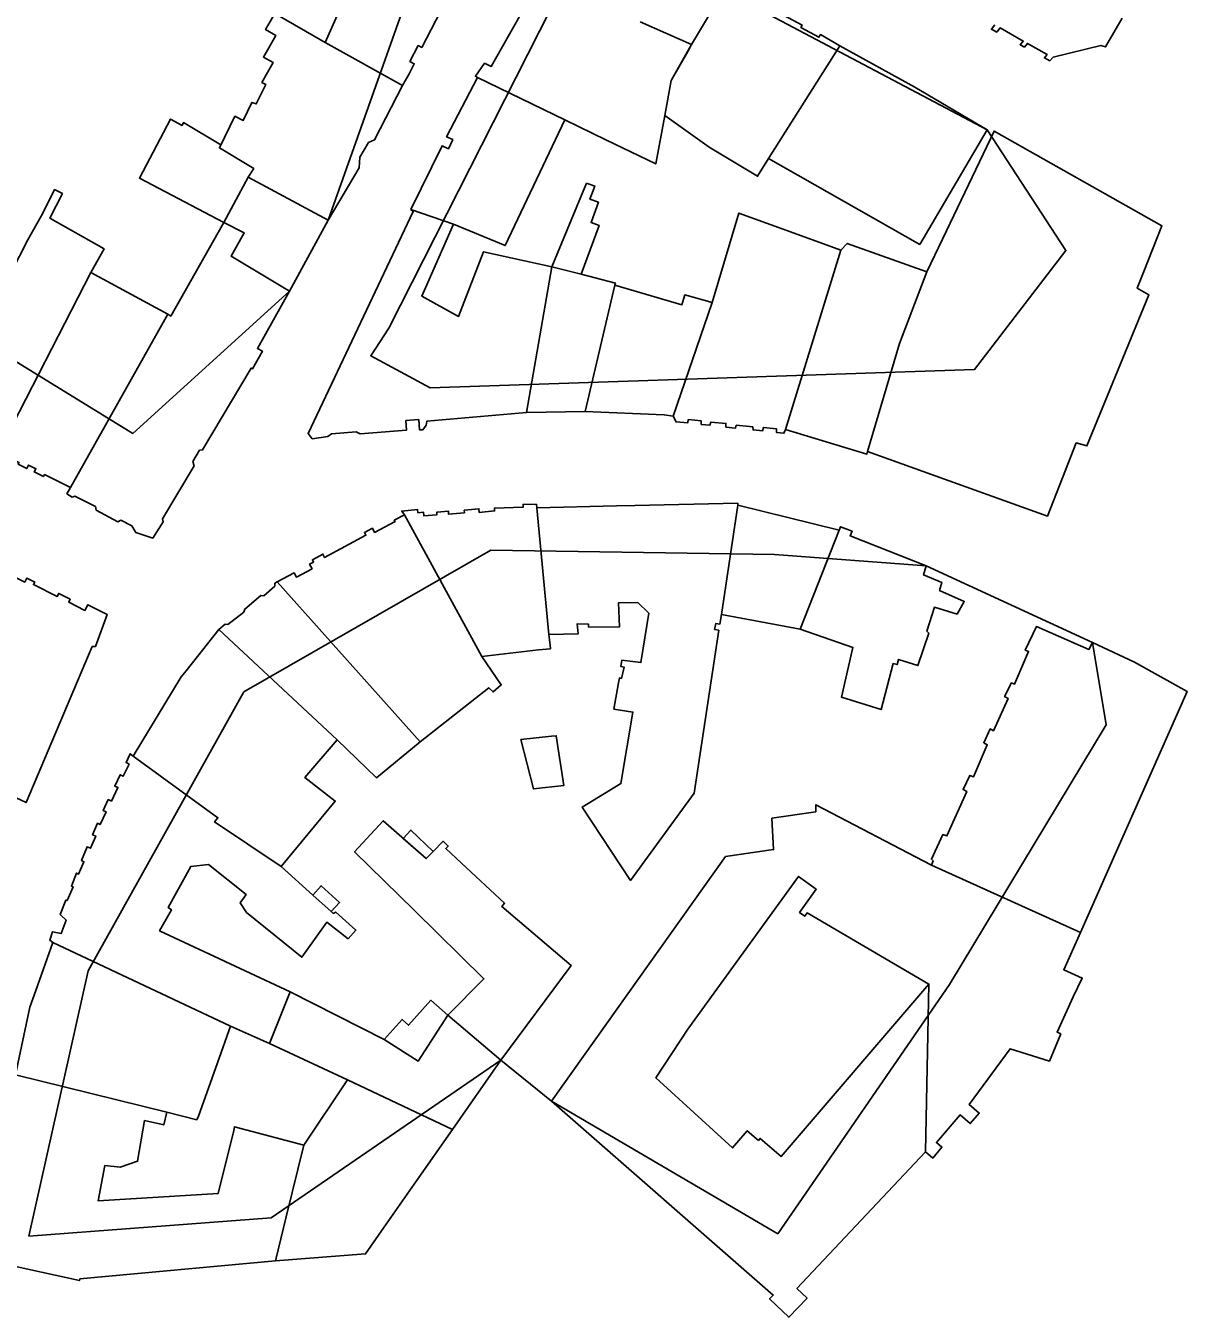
# Model space of a CAD drawing. Extents: x -293619 to -291580, y 30940 to 32770.
# Drawn here: x -291630.174 to -291626.568, y 30970.227 to 30974.237 of the extents above; entities that cross this region are included whole.
import ezdxf

# ---------------------------------------------------------------- set-up
doc = ezdxf.new("R2010")
doc.units = 0
doc.layers.add('RAMKA_I_OPISY', color=7, linetype='Continuous')

msp = doc.modelspace()

# ---------------------------------------------------------------- linework, layer by layer
at = {"layer": 'RAMKA_I_OPISY'}
for points in [[(-291629.3552, 30973.4126), (-291629.2348, 30973.6328), (-291628.8757, 30974.6465), (-291630.9206, 30975.74), (-291631.8721, 30974.2205), (-291629.8414, 30972.9708)], [(-291629.0461, 30973.2974), (-291628.4354, 30974.5045), (-291628.1525, 30974.4214), (-291628.0843, 30974.3875), (-291627.1889, 30973.9141), (-291626.9443, 30973.5389), (-291627.2283, 30973.1696), (-291628.9183, 30973.1128), (-291629.1029, 30973.2122)], [(-291627.8682, 30973.8246), (-291627.902, 30973.7697), (-291628.0518, 30973.8603), (-291628.1901, 30973.958), (-291628.1701, 30974.067), (-291628.1147, 30974.1645), (-291628.1068, 30974.1784), (-291628.0059, 30974.3489), (-291627.9956, 30974.3643), (-291627.7635, 30974.239), (-291627.7674, 30974.2316), (-291627.7113, 30974.2014), (-291627.7069, 30974.2093), (-291627.6463, 30974.1749)], [(-291629.0043, 30974.0516), (-291629.244, 30974.1849), (-291629.4006, 30974.2747), (-291629.429, 30974.2252), (-291629.3976, 30974.2072), (-291629.4362, 30974.1398), (-291629.4057, 30974.1224), (-291629.4404, 30974.0611), (-291629.4288, 30974.0548), (-291629.458, 30973.9942), (-291629.4724, 30973.9989), (-291629.4984, 30973.9432), (-291629.5247, 30973.9559), (-291629.5725, 30973.8576), (-291629.4658, 30973.7932), (-291629.4834, 30973.7667), (-291629.2348, 30973.6328), (-291629.139, 30973.7957), (-291629.1363, 30973.8292), (-291629.1093, 30973.8744), (-291629.0909, 30973.8822)], [(-291627.8682, 30973.8246), (-291627.3985, 30973.5579), (-291627.1889, 30973.9141), (-291627.4132, 30974.0459), (-291627.6463, 30974.1749)], [(-291628.7714, 30974.0767), (-291628.8674, 30973.8925), (-291628.8482, 30973.8833), (-291628.8617, 30973.8548), (-291628.8813, 30973.8642), (-291628.9783, 30973.6664), (-291628.8461, 30973.6212), (-291628.6859, 30973.5544), (-291628.5003, 30973.945)], [(-291629.4834, 30973.7667), (-291629.4658, 30973.7932), (-291629.5725, 30973.8576), (-291629.5677, 30973.8675), (-291629.6843, 30973.9363), (-291629.6884, 30973.9277), (-291629.7244, 30973.9471), (-291629.821, 30973.764), (-291629.5591, 30973.6263)], [(-291627.5605, 30972.9149), (-291627.002, 30972.7142), (-291626.9457, 30972.857), (-291626.9124, 30972.9414), (-291626.8792, 30972.9322), (-291626.6875, 30973.4016), (-291626.723, 30973.4218), (-291626.7026, 30973.4736), (-291626.6465, 30973.6158), (-291627.1675, 30973.9098), (-291627.3153, 30973.6004), (-291627.3761, 30973.4729), (-291627.4608, 30973.25)], [(-291628.4333, 30973.7483), (-291628.5404, 30973.4881), (-291628.4494, 30973.4653), (-291628.3939, 30973.6169), (-291628.4188, 30973.626), (-291628.3958, 30973.6886), (-291628.4222, 30973.6982), (-291628.4072, 30973.7391)], [(-291630.2549, 30972.9195), (-291630.3723, 30972.9774), (-291630.3831, 30972.973), (-291630.454, 30973.0123), (-291630.1678, 30973.5717), (-291630.1212, 30973.6553), (-291630.0842, 30973.728), (-291630.06, 30973.7156), (-291630.099, 30973.6393), (-291629.9308, 30973.5438), (-291629.9722, 30973.4702)], [(-291628.9783, 30973.6664), (-291628.9708, 30973.6599), (-291629.2975, 30972.9709), (-291629.2843, 30972.9546), (-291629.2356, 30972.9614), (-291629.225, 30972.9701), (-291629.1482, 30972.9763), (-291629.1352, 30972.9695), (-291628.9913, 30972.9814), (-291628.9938, 30973.0106), (-291628.9537, 30973.0142), (-291628.951, 30972.982), (-291628.941, 30972.9822), (-291628.931, 30972.9971), (-291628.9286, 30973.0093), (-291628.6194, 30973.0355), (-291628.5404, 30973.4881), (-291628.753, 30973.535), (-291628.8299, 30973.3341), (-291628.9438, 30973.3968), (-291628.8461, 30973.6212)], [(-291628.1638, 30973.025), (-291628.1546, 30973.0068), (-291628.1195, 30973.0036), (-291628.1164, 30973.0142), (-291628.0768, 30973.0098), (-291628.0767, 30972.999), (-291628.0503, 30972.9962), (-291628.0472, 30973.0055), (-291628.0003, 30973.0018), (-291628.0001, 30972.9909), (-291627.97, 30972.9877), (-291627.9681, 30972.9962), (-291627.9163, 30972.9913), (-291627.9159, 30972.9819), (-291627.8866, 30972.9789), (-291627.8836, 30972.9894), (-291627.8428, 30972.9851), (-291627.8433, 30972.9742), (-291627.82, 30972.9717), (-291627.8151, 30972.9836), (-291627.6434, 30973.5398), (-291627.7884, 30973.5926), (-291627.9604, 30973.6553), (-291628.0432, 30973.378)], [(-291629.5591, 30973.6263), (-291629.4962, 30973.5942), (-291629.5366, 30973.5211), (-291629.3552, 30973.4126), (-291629.4547, 30973.2349), (-291629.439, 30973.2262), (-291629.4696, 30973.1716), (-291629.4736, 30973.1738), (-291629.6251, 30972.92), (-291629.6341, 30972.9187), (-291629.6549, 30972.8838), (-291629.6511, 30972.87), (-291629.749, 30972.7055), (-291629.7477, 30972.6968), (-291629.7796, 30972.6457), (-291629.8321, 30972.6636), (-291629.8448, 30972.6841), (-291629.8789, 30972.7012), (-291629.8878, 30972.6968), (-291629.9552, 30972.7331), (-291629.9573, 30972.7436), (-291630.0212, 30972.7764), (-291630.0298, 30972.7729), (-291630.046, 30972.7834), (-291630.0352, 30972.8026), (-291629.7328, 30973.3412), (-291629.7236, 30973.3355)], [(-291627.8151, 30972.9836), (-291627.563, 30972.9065), (-291627.5605, 30972.9149), (-291627.4608, 30973.25), (-291627.3761, 30973.4729), (-291627.6233, 30973.5609), (-291627.6434, 30973.5398)], [(-291630.0352, 30972.8026), (-291630.1156, 30972.8429), (-291630.1188, 30972.8367), (-291630.1475, 30972.8513), (-291630.1423, 30972.8613), (-291630.1651, 30972.8729), (-291630.1705, 30972.8619), (-291630.1974, 30972.8757), (-291630.195, 30972.8807), (-291630.2404, 30972.9036), (-291630.2427, 30972.8989), (-291630.2579, 30972.9065), (-291630.2549, 30972.9195), (-291629.9722, 30973.4702), (-291629.7328, 30973.3412)], [(-291628.5404, 30973.4881), (-291628.4494, 30973.4653), (-291628.3429, 30973.438), (-291628.3445, 30973.4316), (-291628.4373, 30973.039), (-291628.6194, 30973.0355)], [(-291628.4373, 30973.039), (-291628.1914, 30973.029), (-291628.1638, 30973.025), (-291628.0432, 30973.378), (-291628.1281, 30973.4009), (-291628.1368, 30973.3706), (-291628.3445, 30973.4316)], [(-291628.9984, 30972.7182), (-291629.0065, 30972.7296), (-291628.9572, 30972.7342), (-291628.9564, 30972.7244), (-291628.9386, 30972.7261), (-291628.9375, 30972.715), (-291628.8975, 30972.7185), (-291628.898, 30972.7263), (-291628.8617, 30972.7296), (-291628.8609, 30972.7201), (-291628.812, 30972.7247), (-291628.8125, 30972.7326), (-291628.7671, 30972.7369), (-291628.766, 30972.7258), (-291628.7181, 30972.7304), (-291628.7189, 30972.7393), (-291628.6296, 30972.7415), (-291628.6296, 30972.7504), (-291628.5885, 30972.7512), (-291628.5874, 30972.7396), (-291628.5495, 30972.3464), (-291628.5462, 30972.313), (-291628.5452, 30972.3025), (-291628.582, 30972.2984), (-291628.7579, 30972.2781)], [(-291628.5874, 30972.7396), (-291628.3399, 30972.7456), (-291628.2832, 30972.7469), (-291627.9631, 30972.7539), (-291627.9635, 30972.7485), (-291628.0136, 30972.4082), (-291628.0187, 30972.3788), (-291628.0318, 30972.3806), (-291628.0353, 30972.3621), (-291628.0221, 30972.3595), (-291628.0986, 30971.8542), (-291628.2964, 30971.5826), (-291628.4464, 30971.8108), (-291628.3262, 30971.8837), (-291628.2888, 30972.1057), (-291628.3476, 30972.1151), (-291628.3332, 30972.1967), (-291628.3307, 30972.2115), (-291628.3245, 30972.2102), (-291628.3158, 30972.2448), (-291628.3264, 30972.2475), (-291628.3232, 30972.2667), (-291628.2641, 30972.2594), (-291628.239, 30972.4123), (-291628.2739, 30972.4456), (-291628.3334, 30972.445), (-291628.3309, 30972.3703), (-291628.4262, 30972.3691), (-291628.427, 30972.379), (-291628.4619, 30972.3799), (-291628.4592, 30972.3484), (-291628.5495, 30972.3465)], [(-291627.9635, 30972.7485), (-291627.648, 30972.6706), (-291627.7692, 30972.3628), (-291628.0136, 30972.4082)], [(-291629.3933, 30972.5099), (-291629.3408, 30972.5381), (-291629.3335, 30972.5246), (-291629.285, 30972.5507), (-291629.2927, 30972.5648), (-291629.2802, 30972.5713), (-291629.284, 30972.5786), (-291629.2513, 30972.5962), (-291629.2459, 30972.5859), (-291629.1179, 30972.6549), (-291629.1223, 30972.663), (-291629.0976, 30972.6763), (-291629.0906, 30972.6633), (-291629.0273, 30972.6974), (-291629.0296, 30972.7014), (-291628.9984, 30972.7182), (-291628.7579, 30972.2781), (-291628.6978, 30972.1899), (-291628.7231, 30972.1684), (-291628.7366, 30972.1811), (-291628.9497, 30972.0133)], [(-291630.566, 30972.6936), (-291630.5619, 30972.7028), (-291630.1767, 30972.5094), (-291630.1705, 30972.5216), (-291630.1461, 30972.5094), (-291630.1499, 30972.5018), (-291630.0763, 30972.4647), (-291630.0715, 30972.4742), (-291630.0355, 30972.4561), (-291630.0401, 30972.4466), (-291629.9901, 30972.4215), (-291629.9814, 30972.4388), (-291629.9208, 30972.4085), (-291629.9576, 30972.3097), (-291629.9673, 30972.3089), (-291630.1729, 30971.8244), (-291630.2476, 30971.8599), (-291630.2447, 30971.8659), (-291630.2854, 30971.8852), (-291630.2885, 30971.8788), (-291630.3423, 30971.9037), (-291630.3387, 30971.9115), (-291630.623, 30972.043), (-291630.8322, 30972.1396)], [(-291627.7692, 30972.3628), (-291627.648, 30972.6706), (-291627.6439, 30972.6809), (-291627.6082, 30972.6671), (-291627.6139, 30972.6527), (-291627.3783, 30972.56), (-291627.3864, 30972.5318), (-291627.3296, 30972.5075), (-291627.3369, 30972.483), (-291627.26, 30972.4489), (-291627.2822, 30972.4097), (-291627.3525, 30972.4312), (-291627.3761, 30972.3564), (-291627.3702, 30972.3505), (-291627.4039, 30972.2502), (-291627.4638, 30972.2694), (-291627.4689, 30972.2532), (-291627.4808, 30972.2562), (-291627.5184, 30972.1134), (-291627.6412, 30972.1518), (-291627.6058, 30972.3065)], [(-291630.1644, 30970.4785), (-291629.9798, 30971.3022), (-291629.497, 30972.1684), (-291628.7301, 30972.6087), (-291627.8496, 30972.5945), (-291627.3783, 30972.56), (-291626.8619, 30972.3216), (-291626.82, 30972.0655), (-291627.3064, 30971.2596), (-291627.839, 30970.4856), (-291628.5417, 30970.8969), (-291628.6992, 30971.0243), (-291629.4118, 30970.5353)], [(-291629.5748, 30972.3617), (-291629.5551, 30972.3782), (-291629.5461, 30972.3771), (-291629.4969, 30972.4161), (-291629.4939, 30972.4255), (-291629.4444, 30972.4674), (-291629.4344, 30972.4666), (-291629.4006, 30972.4967), (-291629.4006, 30972.5056), (-291629.3933, 30972.5099), (-291628.9497, 30972.0133), (-291629.0854, 30971.9016), (-291629.2072, 30972.0195)], [(-291629.8407, 30971.9689), (-291629.577, 30971.7774), (-291629.5878, 30971.7644), (-291629.3809, 30971.6264), (-291629.2131, 30971.8293), (-291629.3073, 30971.9021), (-291629.2072, 30972.0195), (-291629.5748, 30972.3617), (-291629.6763, 30972.2338), (-291629.6911, 30972.2151)], [(-291626.8992, 30971.4208), (-291627.3621, 30971.6305), (-291627.3567, 30971.6433), (-291627.3621, 30971.6488), (-291627.3266, 30971.7254), (-291627.3139, 30971.7208), (-291627.2519, 30971.8585), (-291627.2638, 30971.8649), (-291627.2428, 30971.9087), (-291627.2319, 30971.9041), (-291627.1886, 30972.004), (-291627.1995, 30972.0103), (-291627.1795, 30972.0532), (-291627.1695, 30972.0477), (-291627.1239, 30972.148), (-291627.1348, 30972.1535), (-291627.1139, 30972.1964), (-291627.1039, 30972.1927), (-291627.0606, 30972.2935), (-291627.0706, 30972.2981), (-291627.0361, 30972.3711), (-291626.8729, 30972.3), (-291626.8619, 30972.3216), (-291626.7312, 30972.2602), (-291626.5681, 30972.1699)], [(-291628.6373, 30972.0207), (-291628.5415, 30972.0311), (-291628.5266, 30972.0319), (-291628.5037, 30971.8774), (-291628.5975, 30971.8672)], [(-291629.8407, 30971.9689), (-291629.8497, 30971.9762), (-291629.8626, 30971.9486), (-291629.853, 30971.9439), (-291629.8709, 30971.9062), (-291629.8807, 30971.911), (-291629.8976, 30971.8759), (-291629.8878, 30971.8715), (-291629.9079, 30971.8292), (-291629.9178, 30971.8339), (-291629.9332, 30971.7998), (-291629.9245, 30971.7956), (-291629.943, 30971.7564), (-291629.951, 30971.7603), (-291629.9666, 30971.7249), (-291629.9565, 30971.7206), (-291629.9728, 30971.683), (-291629.9836, 30971.6876), (-291630.0006, 30971.6446), (-291629.993, 30971.641), (-291630.0096, 30971.6026), (-291630.0161, 30971.6054), (-291630.0322, 30971.5654), (-291630.0269, 30971.5632), (-291630.0455, 30971.5204), (-291630.0493, 30971.5217), (-291630.0669, 30971.4774), (-291630.0479, 30971.4599), (-291630.0637, 30971.4184), (-291630.0904, 30971.4233), (-291630.0991, 30971.397), (-291630.0896, 30971.3897), (-291629.5378, 30971.1298), (-291629.4171, 30971.0768), (-291629.353, 30971.2364), (-291629.7584, 30971.4268), (-291629.7216, 30971.4916), (-291629.7316, 30971.4986), (-291629.6618, 30971.6262), (-291629.6065, 30971.6322), (-291629.4899, 30971.5395), (-291629.5079, 30971.5135), (-291629.4889, 30971.4836), (-291629.317, 30971.344), (-291629.2392, 30971.4528), (-291629.1726, 30971.4019), (-291629.1487, 30971.4288), (-291629.2115, 30971.4846), (-291629.2194, 30971.4806), (-291629.2252, 30971.4859), (-291629.2824, 30971.5375), (-291629.3809, 30971.6264), (-291629.5878, 30971.7644), (-291629.577, 30971.7774)], [(-291627.3621, 30971.6305), (-291626.8992, 30971.4208), (-291626.9514, 30971.3056), (-291626.894, 30971.2796), (-291626.9219, 30971.2209), (-291626.9717, 30971.1114), (-291626.9603, 30971.1062), (-291626.9958, 30971.0216), (-291627.1178, 30971.0602), (-291627.2449, 30970.8871), (-291627.2135, 30970.8603), (-291627.2417, 30970.8276), (-291627.2733, 30970.8547), (-291627.3466, 30970.7689), (-291627.3296, 30970.7546), (-291627.3582, 30970.7208), (-291627.3807, 30970.74), (-291627.3697, 30971.2607), (-291627.8284, 30970.7255), (-291627.8939, 30970.7815), (-291627.8991, 30970.7755), (-291627.934, 30970.8054), (-291627.9796, 30970.7522), (-291628.2176, 30970.9701), (-291628.1188, 30971.1205), (-291627.7752, 30971.5955), (-291627.7196, 30971.5553), (-291627.7716, 30971.4834), (-291627.7553, 30971.4716), (-291627.748, 30971.4817), (-291627.3697, 30971.2607), (-291627.3807, 30970.74), (-291627.7797, 30970.3155), (-291627.7483, 30970.286), (-291627.8043, 30970.2265), (-291627.8646, 30970.2831), (-291627.8533, 30970.2952), (-291628.5417, 30970.8969), (-291628.0013, 30971.657), (-291627.8522, 30971.6784), (-291627.8571, 30971.776), (-291627.7207, 30971.7963), (-291627.7207, 30971.8177)], [(-291628.8634, 30971.1639), (-291628.7514, 30971.2777), (-291628.9678, 30971.4901), (-291629.1531, 30971.6719), (-291629.0641, 30971.7684), (-291628.9305, 30971.6507), (-291628.909, 30971.6725), (-291628.8781, 30971.7047), (-291628.8623, 30971.6897), (-291628.8699, 30971.6816), (-291628.821, 30971.6361), (-291628.6873, 30971.5117), (-291628.6962, 30971.502), (-291628.4803, 30971.3186), (-291628.6992, 30971.0243)], [(-291629.0016, 30971.7135), (-291628.9779, 30971.7394), (-291628.9092, 30971.6727), (-291628.9305, 30971.6507)], [(-291629.2824, 30971.5375), (-291629.2252, 30971.4859), (-291629.1995, 30971.5144), (-291629.2567, 30971.5661)], [(-291630.0896, 30971.3897), (-291630.1425, 30971.2407), (-291630.1607, 30971.1893), (-291630.2054, 30970.9796), (-291629.7358, 30970.863), (-291629.6427, 30970.8398), (-291629.6376, 30970.8511), (-291629.5949, 30970.9701), (-291629.5783, 30971.0166), (-291629.5378, 30971.1298)], [(-291628.8488, 30970.8098), (-291628.6992, 30971.0243), (-291628.8634, 30971.1639), (-291628.9556, 30971.0212), (-291629.0614, 30971.0884), (-291629.353, 30971.2364), (-291629.4171, 30971.0768), (-291629.1747, 30970.9634)], [(-291628.9556, 30971.0212), (-291628.8634, 30971.1639), (-291628.9159, 30971.2106), (-291628.9853, 30971.1331), (-291629.0057, 30971.1511), (-291629.0614, 30971.0884)], [(-291630.2054, 30970.9796), (-291630.3193, 30970.4083), (-291630.0071, 30970.3404), (-291630.0057, 30970.3461), (-291629.3987, 30970.401), (-291629.3652, 30970.5377), (-291629.3105, 30970.7603), (-291629.5253, 30970.8179), (-291629.5283, 30970.806), (-291629.5767, 30970.6101), (-291629.9494, 30970.5881), (-291629.9284, 30970.6971), (-291629.8808, 30970.6925), (-291629.8268, 30970.7108), (-291629.8049, 30970.8371), (-291629.7454, 30970.8234), (-291629.7358, 30970.863)], [(-291629.3987, 30970.401), (-291629.1187, 30970.4232), (-291629.0618, 30970.5047), (-291628.9606, 30970.6496), (-291628.8488, 30970.8098), (-291629.1747, 30970.9634), (-291629.3105, 30970.7603), (-291629.3652, 30970.5377)]]:
    msp.add_lwpolyline(points, close=True, dxfattribs=at)
for points in [[(-291628.8856, 30974.2829), (-291628.9443, 30974.1695), (-291628.9555, 30974.1752), (-291628.9809, 30974.1261), (-291628.9675, 30974.1192), (-291628.9838, 30974.0875), (-291629.0043, 30974.0516), (-291629.244, 30974.1849), (-291629.1517, 30974.3929)], [(-291628.2661, 30974.2493), (-291628.1068, 30974.1784), (-291628.1701, 30974.067), (-291628.1901, 30973.958), (-291628.2179, 30973.8078), (-291628.3727, 30973.883), (-291628.5003, 30973.945), (-291628.7714, 30974.0767), (-291628.7779, 30974.08), (-291628.7492, 30974.1205), (-291628.7284, 30974.1105), (-291628.6229, 30974.2966)], [(-291626.7696, 30974.2601), (-291626.8213, 30974.1714), (-291626.8356, 30974.1757), (-291626.9844, 30974.1389), (-291626.9949, 30974.1281), (-291627.0115, 30974.1373), (-291627.0028, 30974.1473), (-291627.0642, 30974.1822), (-291627.0734, 30974.1709), (-291627.0867, 30974.1779), (-291627.0769, 30974.1895), (-291627.1489, 30974.2304), (-291627.1592, 30974.2171), (-291627.1759, 30974.226), (-291627.1654, 30974.2398)]]:
    msp.add_lwpolyline(points, dxfattribs=at)

doc.saveas('drawing.dxf')
